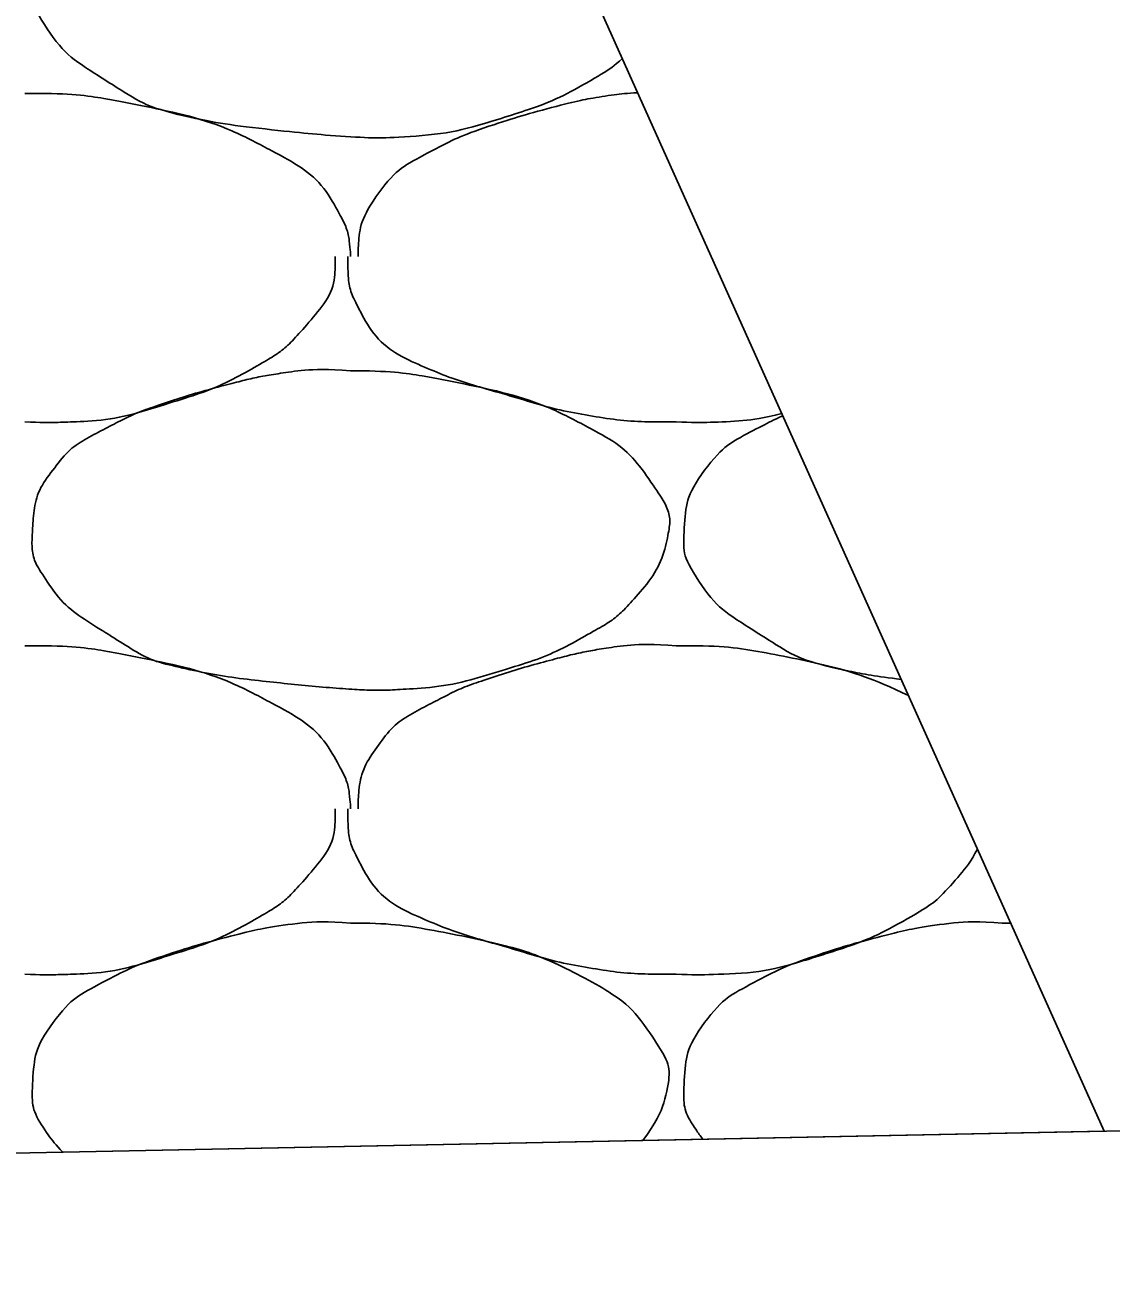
# Model space of a CAD drawing. Extents: x 1373719 to 1374161, y 379835 to 380167.
# Drawn here: x 1373946.832 to 1373947.6, y 379973.869 to 379974.746 of the extents above; entities that cross this region are included whole.
import ezdxf

# ---------------------------------------------------------------- set-up
doc = ezdxf.new("R2010")
doc.units = 0
doc.layers.add('Aggregate Base Course', color=7, linetype='Continuous')
doc.layers.add('SIGNATURE', color=7, linetype='Continuous')

msp = doc.modelspace()

# ---------------------------------------------------------------- linework, layer by layer
msp.add_line((1373965.35481, 379974.31831), (1373938.70494, 379973.78529))
at = {"layer": 'Aggregate Base Course'}
for points, degree in [([(1373947.25467, 379974.72173), (1373947.24866, 379974.71623), (1373947.24241, 379974.71187), (1373947.21707, 379974.69746), (1373947.19919, 379974.68882), (1373947.15385, 379974.6745), (1373947.12833, 379974.66802), (1373947.08882, 379974.66555), (1373947.07557, 379974.66549), (1373947.04258, 379974.66769), (1373947.0228, 379974.6696), (1373946.98121, 379974.67416), (1373946.9597, 379974.6776), (1373946.92055, 379974.68666), (1373946.90538, 379974.69609), (1373946.87172, 379974.71717), (1373946.8572, 379974.72809), (1373946.83813, 379974.75728), (1373946.83682, 379974.7679), (1373946.83825, 379974.79257), (1373946.84132, 379974.80728), (1373946.86242, 379974.83523), (1373946.87397, 379974.84276), (1373946.89965, 379974.85615), (1373946.91128, 379974.86194), (1373946.94169, 379974.87221), (1373946.95954, 379974.87761), (1373946.98913, 379974.88532), (1373947.00045, 379974.88776), (1373947.02868, 379974.89218), (1373947.0457, 379974.89281), (1373947.0624, 379974.89137)], 3), ([(1373946.832, 379974.69697), (1373946.8338, 379974.69687), (1373946.83561, 379974.69708), (1373946.8374, 379974.69697)], 2), ([(1373946.8374, 379974.69697), (1373946.86377, 379974.69733), (1373946.89022, 379974.69336), (1373946.9166, 379974.68797), (1373946.94883, 379974.68139), (1373946.97851, 379974.67159), (1373947.0084, 379974.65557), (1373947.02834, 379974.64489), (1373947.04424, 379974.63098), (1373947.0552, 379974.61057), (1373947.05992, 379974.60179), (1373947.06168, 379974.59286), (1373947.0624, 379974.58357), (1373947.06245, 379974.58297), (1373947.06252, 379974.58236), (1373947.0624, 379974.58177)], 3), ([(1373947.0678, 379974.58177), (1373947.06782, 379974.58237), (1373947.06779, 379974.58297), (1373947.06813, 379974.59875), (1373947.07242, 379974.61332), (1373947.09211, 379974.64039), (1373947.10437, 379974.64836), (1373947.13005, 379974.66175), (1373947.14168, 379974.66754), (1373947.17209, 379974.67781), (1373947.18994, 379974.68321), (1373947.21953, 379974.69092), (1373947.23085, 379974.69336), (1373947.25007, 379974.69637), (1373947.2578, 379974.69715), (1373947.26555, 379974.69751)], 3), ([(1373947.0516, 379974.58177), (1373947.05165, 379974.57997), (1373947.05167, 379974.57817), (1373947.0516, 379974.57637), (1373947.05094, 379974.55813), (1373947.03936, 379974.54232), (1373947.0264, 379974.52777), (1373947.01822, 379974.51859), (1373947.00965, 379974.512), (1373946.9994, 379974.50617), (1373946.98127, 379974.49586), (1373946.96339, 379974.48722), (1373946.9436, 379974.48097), (1373946.91805, 379974.4729), (1373946.89255, 379974.4658), (1373946.8662, 379974.46477), (1373946.85481, 379974.46433), (1373946.84339, 379974.46426), (1373946.832, 379974.46477)], 3), ([(1373947.2928, 379974.46477), (1373947.2904, 379974.46477), (1373947.288, 379974.46477), (1373947.2856, 379974.46477), (1373947.26572, 379974.46477), (1373947.24592, 379974.46663), (1373947.2262, 379974.47017), (1373947.20518, 379974.47395), (1373947.18512, 379974.48037), (1373947.16466, 379974.48625), (1373947.147, 379974.49133), (1373947.12992, 379974.49702), (1373947.1128, 379974.50437), (1373947.09375, 379974.51256), (1373947.07789, 379974.52636), (1373947.0678, 379974.54577), (1373947.06262, 379974.55575), (1373947.0606, 379974.56589), (1373947.0606, 379974.57637), (1373947.0606, 379974.57817), (1373947.0606, 379974.57997), (1373947.0606, 379974.58177)], 3), ([(1373947.0624, 379974.50077), (1373947.08877, 379974.50113), (1373947.11522, 379974.49716), (1373947.1416, 379974.49177), (1373947.17383, 379974.48519), (1373947.20351, 379974.47539), (1373947.2334, 379974.45937), (1373947.25334, 379974.44869), (1373947.26697, 379974.43422), (1373947.2802, 379974.41437), (1373947.2859, 379974.40583), (1373947.28896, 379974.396), (1373947.2874, 379974.38737), (1373947.28436, 379974.37047), (1373947.27555, 379974.35368), (1373947.2622, 379974.33877), (1373947.25377, 379974.32936), (1373947.24545, 379974.323), (1373947.2352, 379974.31717), (1373947.21707, 379974.30686), (1373947.19919, 379974.29822), (1373947.1794, 379974.29197), (1373947.15385, 379974.2839), (1373947.12833, 379974.27742), (1373947.102, 379974.27577), (1373947.08882, 379974.27495), (1373947.07557, 379974.27489), (1373947.0624, 379974.27577), (1373947.04258, 379974.27709), (1373947.0228, 379974.279), (1373947.003, 379974.28117), (1373946.98121, 379974.28356), (1373946.9597, 379974.287), (1373946.9382, 379974.29197), (1373946.92055, 379974.29606), (1373946.90538, 379974.30549), (1373946.8896, 379974.31537), (1373946.87172, 379974.32657), (1373946.8572, 379974.33749), (1373946.8446, 379974.35677), (1373946.83813, 379974.36668), (1373946.83682, 379974.3773), (1373946.8374, 379974.38737), (1373946.83825, 379974.40197), (1373946.84132, 379974.41668), (1373946.8518, 379974.43057), (1373946.86242, 379974.44463), (1373946.87397, 379974.45216), (1373946.8878, 379974.45937), (1373946.89965, 379974.46555), (1373946.91128, 379974.47134), (1373946.9238, 379974.47557), (1373946.94169, 379974.48161), (1373946.95954, 379974.48701), (1373946.9778, 379974.49177), (1373946.98913, 379974.49472), (1373947.00045, 379974.49716), (1373947.012, 379974.49897), (1373947.02868, 379974.50158), (1373947.0457, 379974.50221), (1373947.0624, 379974.50077)], 3), ([(1373947.36747, 379974.47057), (1373947.35413, 379974.46747), (1373947.34068, 379974.46531), (1373947.31561, 379974.46433), (1373947.30419, 379974.46426), (1373947.2928, 379974.46477)], 3), ([(1373947.45189, 379974.28259), (1373947.43415, 379974.28487), (1373947.41658, 379974.28791), (1373947.38135, 379974.29606), (1373947.36618, 379974.30549), (1373947.33252, 379974.32657), (1373947.318, 379974.33749), (1373947.29893, 379974.36668), (1373947.29762, 379974.3773), (1373947.29905, 379974.40197), (1373947.30212, 379974.41668), (1373947.32322, 379974.44463), (1373947.33477, 379974.45216), (1373947.35513, 379974.46277), (1373947.36158, 379974.46606), (1373947.36816, 379974.46903)], 3), ([(1373946.832, 379974.30637), (1373946.8338, 379974.30627), (1373946.83561, 379974.30648), (1373946.8374, 379974.30637)], 2), ([(1373946.8374, 379974.30637), (1373946.86377, 379974.30673), (1373946.89022, 379974.30276), (1373946.9166, 379974.29737), (1373946.94883, 379974.29079), (1373946.97851, 379974.28099), (1373947.0084, 379974.26497), (1373947.02834, 379974.25429), (1373947.04424, 379974.24038), (1373947.0552, 379974.21997), (1373947.05992, 379974.21119), (1373947.06168, 379974.20226), (1373947.0624, 379974.19297), (1373947.06245, 379974.19237), (1373947.06252, 379974.19176), (1373947.0624, 379974.19117)], 3), ([(1373947.0678, 379974.19117), (1373947.06782, 379974.19177), (1373947.06779, 379974.19237), (1373947.0678, 379974.19297), (1373947.06813, 379974.20815), (1373947.07242, 379974.22272), (1373947.0822, 379974.23617), (1373947.09211, 379974.24979), (1373947.10437, 379974.25776), (1373947.1182, 379974.26497), (1373947.13005, 379974.27115), (1373947.14168, 379974.27694), (1373947.1542, 379974.28117), (1373947.17209, 379974.28721), (1373947.18994, 379974.29261), (1373947.2082, 379974.29737), (1373947.21953, 379974.30032), (1373947.23085, 379974.30276), (1373947.2424, 379974.30457), (1373947.25908, 379974.30718), (1373947.2761, 379974.30781), (1373947.2928, 379974.30637)], 3), ([(1373947.2928, 379974.30637), (1373947.2946, 379974.30627), (1373947.29641, 379974.30648), (1373947.2982, 379974.30637)], 2), ([(1373947.2982, 379974.30637), (1373947.32457, 379974.30673), (1373947.35102, 379974.30276), (1373947.40525, 379974.29169), (1373947.4312, 379974.28359), (1373947.45702, 379974.27116)], 3), ([(1373947.0516, 379974.19117), (1373947.05165, 379974.18937), (1373947.05167, 379974.18757), (1373947.0516, 379974.18577), (1373947.05094, 379974.16753), (1373947.03936, 379974.15172), (1373947.0264, 379974.13717), (1373947.01822, 379974.12799), (1373947.00965, 379974.1214), (1373946.9994, 379974.11557), (1373946.98127, 379974.10526), (1373946.96339, 379974.09662), (1373946.9436, 379974.09037), (1373946.91805, 379974.0823), (1373946.89255, 379974.0752), (1373946.8662, 379974.07417), (1373946.85481, 379974.07373), (1373946.84339, 379974.07366), (1373946.832, 379974.07417)], 3), ([(1373947.2928, 379974.07417), (1373947.2904, 379974.07417), (1373947.288, 379974.07417), (1373947.2856, 379974.07417), (1373947.26572, 379974.07417), (1373947.24592, 379974.07603), (1373947.2262, 379974.07957), (1373947.20518, 379974.08335), (1373947.18512, 379974.08977), (1373947.16466, 379974.09565), (1373947.147, 379974.10073), (1373947.12992, 379974.10642), (1373947.1128, 379974.11377), (1373947.09375, 379974.12196), (1373947.07789, 379974.13576), (1373947.0678, 379974.15517), (1373947.06262, 379974.16515), (1373947.0606, 379974.17529), (1373947.0606, 379974.18577), (1373947.0606, 379974.18757), (1373947.0606, 379974.18937), (1373947.0606, 379974.19117)], 3), ([(1373947.50579, 379974.16259), (1373947.50108, 379974.1536), (1373947.49435, 379974.14519), (1373947.47902, 379974.12799), (1373947.47045, 379974.1214), (1373947.44207, 379974.10526), (1373947.42419, 379974.09662), (1373947.37885, 379974.0823), (1373947.35335, 379974.0752), (1373947.31561, 379974.07373), (1373947.30419, 379974.07366), (1373947.2928, 379974.07417)], 3), ([(1373946.85885, 379973.94837), (1373946.85381, 379973.95351), (1373946.84909, 379973.95931), (1373946.83813, 379973.97608), (1373946.83682, 379973.9867), (1373946.83825, 379974.01137), (1373946.84132, 379974.02608), (1373946.86242, 379974.05403), (1373946.87397, 379974.06156), (1373946.89965, 379974.07495), (1373946.91128, 379974.08074), (1373946.94169, 379974.09101), (1373946.95954, 379974.09641), (1373946.98913, 379974.10412), (1373947.00045, 379974.10656), (1373947.02868, 379974.11098), (1373947.0457, 379974.11161), (1373947.0624, 379974.11017)], 3), ([(1373947.0624, 379974.11017), (1373947.08877, 379974.11053), (1373947.11522, 379974.10656), (1373947.17383, 379974.09459), (1373947.20351, 379974.08479), (1373947.25334, 379974.05809), (1373947.26697, 379974.04362), (1373947.2859, 379974.01523), (1373947.28896, 379974.0054), (1373947.28492, 379973.98298), (1373947.2786, 379973.96926), (1373947.2691, 379973.95658)], 3), ([(1373947.31168, 379973.95743), (1373947.30953, 379973.96015), (1373947.30744, 379973.96305), (1373947.29893, 379973.97608), (1373947.29762, 379973.9867), (1373947.29905, 379974.01137), (1373947.30212, 379974.02608), (1373947.32322, 379974.05403), (1373947.33477, 379974.06156), (1373947.36045, 379974.07495), (1373947.37208, 379974.08074), (1373947.40249, 379974.09101), (1373947.42034, 379974.09641), (1373947.44993, 379974.10412), (1373947.46125, 379974.10656), (1373947.48948, 379974.11098), (1373947.5065, 379974.11161), (1373947.5232, 379974.11017)], 3), ([(1373947.5232, 379974.11017), (1373947.52524, 379974.1102), (1373947.52728, 379974.1102), (1373947.52932, 379974.11018)], 2)]:
    msp.add_open_spline(points, degree=degree, dxfattribs=at)
at = {"layer": 'SIGNATURE'}
msp.add_lwpolyline([(1373946.75493, 379975.83446), (1373945.85493, 379975.79846), (1373946.2404, 379976.18404), (1373945.85493, 379976.16862), (1373943.69011, 379975.44701), (1373938.70494, 379973.78529), (1373947.59537, 379973.96311), (1373946.75493, 379975.83446)], dxfattribs=at)

doc.saveas('drawing.dxf')
